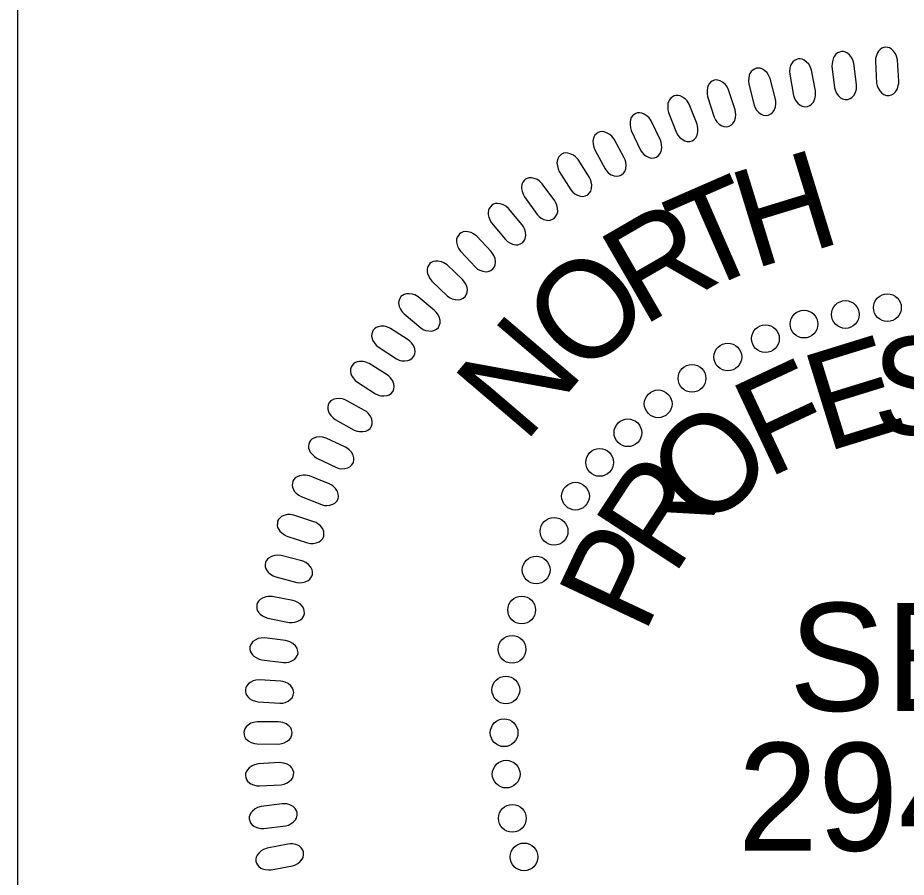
# Model space of a CAD drawing. Extents: x 18938 to 19565, y 6931 to 7973.
# Drawn here: x 19353.14 to 19359.81, y 7061.25 to 7067.7 of the extents above; entities that cross this region are included whole.
import ezdxf

# ---------------------------------------------------------------- set-up
doc = ezdxf.new("R2010")
doc.units = 0
for name, color, linetype in [('Old_Level_10', 7, 'Continuous'), ('Prop Pavement Schedule Description CELL', 7, 'Continuous'), ('Typical Pavement Slope Information CELL', 7, 'Continuous')]:
    doc.layers.add(name, color=color, linetype=linetype)

# ---------------------------------------------------------------- blocks, each defined once
blk = doc.blocks.new('Brandon J. McInnis')
at = {"layer": 'Old_Level_10'}
for points in [[(-55.384, 88.444), (-55.538, 89.661), (-55.602, 89.875), (-55.672, 90.006), (-55.804, 90.161), (-55.914, 90.257), (-56.035, 90.322), (-56.145, 90.349), (-56.258, 90.355), (-56.367, 90.321), (-56.482, 90.276), (-56.578, 90.204), (-56.67, 90.092), (-56.719, 90.005), (-56.767, 89.848), (-56.804, 89.663), (-56.806, 89.502), (-56.656, 88.254), (-56.613, 88.088), (-56.551, 87.955), (-56.442, 87.808), (-56.313, 87.684), (-56.207, 87.617), (-56.044, 87.577), (-55.893, 87.576), (-55.75, 87.634), (-55.652, 87.697), (-55.538, 87.812), (-55.441, 87.995), (-55.397, 88.181), (-55.384, 88.313)], [(-52.946, 88.647), (-53.023, 89.871), (-53.074, 90.088), (-53.135, 90.223), (-53.257, 90.386), (-53.361, 90.49), (-53.478, 90.562), (-53.585, 90.596), (-53.698, 90.608), (-53.809, 90.581), (-53.926, 90.544), (-54.027, 90.478), (-54.125, 90.372), (-54.18, 90.288), (-54.238, 90.135), (-54.286, 89.952), (-54.298, 89.792), (-54.227, 88.537), (-54.195, 88.369), (-54.141, 88.232), (-54.042, 88.079), (-53.921, 87.947), (-53.819, 87.873), (-53.658, 87.823), (-53.508, 87.812), (-53.361, 87.862), (-53.26, 87.918), (-53.139, 88.026), (-53.031, 88.202), (-52.975, 88.386), (-52.953, 88.517)], [(-57.766, 88.076), (-57.995, 89.281), (-58.073, 89.489), (-58.15, 89.617), (-58.292, 89.763), (-58.408, 89.852), (-58.533, 89.91), (-58.643, 89.929), (-58.758, 89.928), (-58.864, 89.887), (-58.975, 89.835), (-59.067, 89.757), (-59.152, 89.639), (-59.195, 89.55), (-59.233, 89.39), (-59.258, 89.203), (-59.251, 89.042), (-59.023, 87.806), (-58.969, 87.644), (-58.899, 87.515), (-58.781, 87.375), (-58.645, 87.259), (-58.534, 87.199), (-58.369, 87.169), (-58.219, 87.178), (-58.079, 87.245), (-57.985, 87.314), (-57.879, 87.435), (-57.794, 87.624), (-57.761, 87.813), (-57.756, 87.946)], [(-60.071, 87.604), (-60.375, 88.792), (-60.466, 88.995), (-60.552, 89.118), (-60.702, 89.254), (-60.824, 89.336), (-60.952, 89.386), (-61.064, 89.399), (-61.177, 89.39), (-61.281, 89.343), (-61.389, 89.284), (-61.476, 89.2), (-61.552, 89.077), (-61.591, 88.986), (-61.619, 88.823), (-61.632, 88.635), (-61.614, 88.475), (-61.309, 87.256), (-61.245, 87.097), (-61.167, 86.973), (-61.04, 86.841), (-60.897, 86.733), (-60.783, 86.681), (-60.616, 86.661), (-60.466, 86.679), (-60.331, 86.754), (-60.243, 86.829), (-60.144, 86.957), (-60.071, 87.151), (-60.05, 87.342), (-60.053, 87.474)], [(-62.405, 86.983), (-62.783, 88.15), (-62.886, 88.347), (-62.979, 88.464), (-63.138, 88.591), (-63.264, 88.665), (-63.396, 88.706), (-63.508, 88.712), (-63.62, 88.696), (-63.721, 88.643), (-63.825, 88.577), (-63.906, 88.489), (-63.975, 88.361), (-64.008, 88.266), (-64.026, 88.103), (-64.027, 87.914), (-63.999, 87.755), (-63.618, 86.558), (-63.544, 86.404), (-63.459, 86.285), (-63.324, 86.161), (-63.175, 86.063), (-63.058, 86.017), (-62.889, 86.008), (-62.741, 86.035), (-62.611, 86.119), (-62.527, 86.199), (-62.437, 86.333), (-62.376, 86.532), (-62.367, 86.723), (-62.379, 86.856)], [(-64.605, 86.167), (-65.057, 87.308), (-65.172, 87.498), (-65.272, 87.609), (-65.439, 87.725), (-65.569, 87.791), (-65.703, 87.824), (-65.815, 87.823), (-65.926, 87.8), (-66.023, 87.74), (-66.124, 87.668), (-66.199, 87.574), (-66.26, 87.443), (-66.286, 87.347), (-66.294, 87.183), (-66.283, 86.994), (-66.245, 86.838), (-65.79, 85.666), (-65.707, 85.517), (-65.614, 85.404), (-65.471, 85.288), (-65.316, 85.2), (-65.196, 85.161), (-65.028, 85.163), (-64.882, 85.2), (-64.758, 85.292), (-64.679, 85.377), (-64.597, 85.516), (-64.548, 85.718), (-64.552, 85.91), (-64.572, 86.041)], [(-66.723, 85.234), (-67.245, 86.344), (-67.372, 86.526), (-67.479, 86.631), (-67.652, 86.737), (-67.787, 86.794), (-67.922, 86.819), (-68.034, 86.811), (-68.144, 86.781), (-68.237, 86.715), (-68.332, 86.638), (-68.402, 86.539), (-68.454, 86.404), (-68.474, 86.306), (-68.472, 86.142), (-68.449, 85.954), (-68.402, 85.8), (-67.873, 84.661), (-67.781, 84.516), (-67.681, 84.409), (-67.532, 84.303), (-67.371, 84.224), (-67.25, 84.193), (-67.082, 84.206), (-66.938, 84.251), (-66.82, 84.351), (-66.746, 84.441), (-66.674, 84.585), (-66.637, 84.789), (-66.653, 84.98), (-66.681, 85.111)], [(-68.806, 84.22), (-69.397, 85.295), (-69.535, 85.47), (-69.648, 85.567), (-69.828, 85.662), (-69.966, 85.711), (-70.102, 85.727), (-70.213, 85.711), (-70.321, 85.675), (-70.41, 85.604), (-70.501, 85.52), (-70.563, 85.417), (-70.607, 85.279), (-70.621, 85.18), (-70.608, 85.017), (-70.574, 84.83), (-70.517, 84.68), (-69.918, 83.575), (-69.817, 83.437), (-69.71, 83.337), (-69.556, 83.24), (-69.389, 83.171), (-69.266, 83.148), (-69.099, 83.171), (-68.959, 83.226), (-68.847, 83.333), (-68.779, 83.427), (-68.716, 83.576), (-68.693, 83.782), (-68.72, 83.972), (-68.757, 84.099)], [(-70.823, 83.078), (-71.48, 84.114), (-71.63, 84.28), (-71.748, 84.369), (-71.933, 84.453), (-72.074, 84.493), (-72.211, 84.5), (-72.322, 84.478), (-72.427, 84.435), (-72.511, 84.358), (-72.596, 84.269), (-72.652, 84.162), (-72.687, 84.022), (-72.695, 83.923), (-72.672, 83.76), (-72.626, 83.577), (-72.56, 83.429), (-71.893, 82.364), (-71.783, 82.233), (-71.67, 82.139), (-71.509, 82.053), (-71.34, 81.995), (-71.215, 81.979), (-71.05, 82.013), (-70.914, 82.076), (-70.809, 82.19), (-70.747, 82.288), (-70.693, 82.44), (-70.683, 82.648), (-70.723, 82.836), (-70.766, 82.96)], [(-72.824, 81.723), (-73.545, 82.716), (-73.704, 82.872), (-73.828, 82.954), (-74.019, 83.026), (-74.162, 83.057), (-74.299, 83.056), (-74.408, 83.027), (-74.51, 82.977), (-74.589, 82.895), (-74.668, 82.801), (-74.717, 82.691), (-74.744, 82.548), (-74.745, 82.449), (-74.712, 82.288), (-74.655, 82.107), (-74.579, 81.965), (-73.847, 80.944), (-73.729, 80.82), (-73.611, 80.733), (-73.445, 80.657), (-73.272, 80.61), (-73.146, 80.602), (-72.984, 80.646), (-72.851, 80.718), (-72.754, 80.838), (-72.699, 80.939), (-72.654, 81.095), (-72.657, 81.303), (-72.708, 81.488), (-72.76, 81.61)], [(-74.704, 80.335), (-75.486, 81.28), (-75.655, 81.425), (-75.784, 81.5), (-75.978, 81.559), (-76.123, 81.582), (-76.26, 81.572), (-76.366, 81.535), (-76.465, 81.479), (-76.539, 81.392), (-76.612, 81.293), (-76.655, 81.181), (-76.672, 81.037), (-76.667, 80.937), (-76.624, 80.779), (-76.556, 80.603), (-76.471, 80.465), (-75.677, 79.492), (-75.551, 79.376), (-75.427, 79.297), (-75.257, 79.231), (-75.081, 79.195), (-74.955, 79.195), (-74.796, 79.249), (-74.668, 79.329), (-74.579, 79.455), (-74.53, 79.56), (-74.495, 79.718), (-74.512, 79.925), (-74.574, 80.106), (-74.634, 80.225)], [(-76.492, 78.795), (-77.331, 79.69), (-77.509, 79.825), (-77.643, 79.891), (-77.841, 79.938), (-77.986, 79.951), (-78.123, 79.933), (-78.226, 79.89), (-78.322, 79.828), (-78.39, 79.736), (-78.457, 79.632), (-78.492, 79.518), (-78.5, 79.373), (-78.489, 79.274), (-78.436, 79.119), (-78.356, 78.947), (-78.264, 78.816), (-77.409, 77.894), (-77.277, 77.786), (-77.149, 77.715), (-76.974, 77.66), (-76.796, 77.634), (-76.671, 77.642), (-76.516, 77.707), (-76.393, 77.795), (-76.312, 77.926), (-76.269, 78.034), (-76.244, 78.193), (-76.273, 78.399), (-76.348, 78.576), (-76.414, 78.691)], [(-78.154, 77.186), (-79.048, 78.026), (-79.234, 78.149), (-79.371, 78.207), (-79.572, 78.241), (-79.718, 78.246), (-79.853, 78.218), (-79.954, 78.169), (-80.045, 78.101), (-80.107, 78.006), (-80.167, 77.898), (-80.196, 77.782), (-80.195, 77.637), (-80.177, 77.538), (-80.115, 77.387), (-80.025, 77.22), (-79.924, 77.094), (-79.013, 76.229), (-78.874, 76.129), (-78.742, 76.066), (-78.564, 76.022), (-78.386, 76.009), (-78.261, 76.024), (-78.11, 76.098), (-77.993, 76.193), (-77.92, 76.33), (-77.884, 76.44), (-77.87, 76.601), (-77.911, 76.804), (-77.996, 76.976), (-78.07, 77.086)], [(-79.768, 75.399), (-80.712, 76.182), (-80.906, 76.293), (-81.046, 76.342), (-81.249, 76.363), (-81.395, 76.358), (-81.527, 76.323), (-81.625, 76.268), (-81.712, 76.194), (-81.768, 76.095), (-81.821, 75.983), (-81.843, 75.865), (-81.832, 75.721), (-81.809, 75.624), (-81.736, 75.477), (-81.636, 75.315), (-81.528, 75.197), (-80.565, 74.39), (-80.42, 74.299), (-80.284, 74.245), (-80.103, 74.212), (-79.925, 74.209), (-79.801, 74.234), (-79.655, 74.316), (-79.544, 74.418), (-79.479, 74.559), (-79.451, 74.671), (-79.447, 74.833), (-79.501, 75.033), (-79.596, 75.2), (-79.678, 75.305)], [(-81.292, 73.697), (-82.322, 74.363), (-82.527, 74.45), (-82.673, 74.483), (-82.876, 74.48), (-83.021, 74.458), (-83.148, 74.407), (-83.239, 74.341), (-83.317, 74.257), (-83.361, 74.153), (-83.4, 74.036), (-83.407, 73.916), (-83.38, 73.774), (-83.346, 73.68), (-83.256, 73.542), (-83.138, 73.394), (-83.016, 73.289), (-81.965, 72.601), (-81.81, 72.528), (-81.669, 72.49), (-81.486, 72.478), (-81.308, 72.497), (-81.188, 72.536), (-81.053, 72.635), (-80.955, 72.749), (-80.907, 72.897), (-80.892, 73.011), (-80.907, 73.172), (-80.984, 73.365), (-81.099, 73.519), (-81.192, 73.614)], [(-82.507, 71.674), (-83.542, 72.332), (-83.747, 72.418), (-83.893, 72.449), (-84.097, 72.446), (-84.241, 72.422), (-84.369, 72.37), (-84.458, 72.303), (-84.536, 72.219), (-84.579, 72.113), (-84.617, 71.997), (-84.623, 71.876), (-84.595, 71.735), (-84.56, 71.641), (-84.469, 71.504), (-84.35, 71.357), (-84.228, 71.253), (-83.17, 70.573), (-83.015, 70.501), (-82.873, 70.464), (-82.691, 70.454), (-82.513, 70.474), (-82.393, 70.513), (-82.259, 70.614), (-82.162, 70.73), (-82.115, 70.877), (-82.101, 70.992), (-82.117, 71.153), (-82.196, 71.344), (-82.312, 71.497), (-82.405, 71.593)], [(-83.81, 69.625), (-84.885, 70.217), (-85.095, 70.29), (-85.243, 70.311), (-85.445, 70.295), (-85.589, 70.262), (-85.712, 70.203), (-85.797, 70.13), (-85.869, 70.042), (-85.905, 69.934), (-85.937, 69.815), (-85.935, 69.694), (-85.898, 69.554), (-85.857, 69.464), (-85.759, 69.332), (-85.63, 69.193), (-85.501, 69.097), (-84.404, 68.485), (-84.245, 68.422), (-84.101, 68.395), (-83.918, 68.396), (-83.741, 68.427), (-83.624, 68.474), (-83.496, 68.582), (-83.407, 68.704), (-83.37, 68.854), (-83.363, 68.969), (-83.389, 69.129), (-83.48, 69.315), (-83.605, 69.461), (-83.704, 69.55)], [(-84.919, 67.501), (-86.029, 68.024), (-86.243, 68.084), (-86.392, 68.096), (-86.593, 68.067), (-86.734, 68.026), (-86.853, 67.958), (-86.934, 67.88), (-87, 67.787), (-87.03, 67.678), (-87.053, 67.556), (-87.044, 67.437), (-86.999, 67.3), (-86.952, 67.212), (-86.845, 67.087), (-86.708, 66.956), (-86.574, 66.867), (-85.439, 66.325), (-85.277, 66.274), (-85.131, 66.255), (-84.949, 66.268), (-84.775, 66.31), (-84.661, 66.364), (-84.54, 66.48), (-84.458, 66.607), (-84.431, 66.759), (-84.431, 66.876), (-84.467, 67.033), (-84.57, 67.213), (-84.703, 67.35), (-84.808, 67.433)], [(-85.858, 65.383), (-86.998, 65.834), (-87.216, 65.88), (-87.365, 65.884), (-87.565, 65.842), (-87.702, 65.792), (-87.817, 65.717), (-87.893, 65.634), (-87.953, 65.537), (-87.976, 65.426), (-87.992, 65.303), (-87.975, 65.184), (-87.921, 65.05), (-87.869, 64.965), (-87.754, 64.847), (-87.609, 64.726), (-87.47, 64.646), (-86.304, 64.176), (-86.139, 64.135), (-85.992, 64.125), (-85.811, 64.149), (-85.64, 64.202), (-85.529, 64.263), (-85.415, 64.387), (-85.343, 64.518), (-85.324, 64.672), (-85.332, 64.788), (-85.378, 64.943), (-85.492, 65.116), (-85.634, 65.245), (-85.744, 65.321)], [(-86.734, 63.193), (-87.901, 63.572), (-88.121, 63.605), (-88.27, 63.599), (-88.466, 63.545), (-88.601, 63.486), (-88.711, 63.404), (-88.781, 63.317), (-88.834, 63.216), (-88.85, 63.103), (-88.859, 62.98), (-88.834, 62.863), (-88.772, 62.732), (-88.714, 62.65), (-88.593, 62.54), (-88.441, 62.428), (-88.296, 62.357), (-87.103, 61.961), (-86.935, 61.93), (-86.788, 61.93), (-86.609, 61.966), (-86.442, 62.029), (-86.335, 62.097), (-86.23, 62.227), (-86.165, 62.363), (-86.157, 62.518), (-86.172, 62.633), (-86.227, 62.785), (-86.351, 62.951), (-86.502, 63.07), (-86.616, 63.139)], [(-87.438, 60.938), (-88.627, 61.243), (-88.848, 61.261), (-88.997, 61.246), (-89.189, 61.179), (-89.319, 61.113), (-89.425, 61.024), (-89.489, 60.932), (-89.537, 60.829), (-89.545, 60.716), (-89.546, 60.592), (-89.514, 60.475), (-89.444, 60.35), (-89.381, 60.272), (-89.253, 60.169), (-89.094, 60.067), (-88.945, 60.005), (-87.73, 59.685), (-87.56, 59.665), (-87.414, 59.673), (-87.237, 59.721), (-87.074, 59.794), (-86.972, 59.868), (-86.875, 60.006), (-86.819, 60.146), (-86.82, 60.3), (-86.842, 60.414), (-86.907, 60.562), (-87.041, 60.72), (-87.199, 60.83), (-87.317, 60.891)], [(-87.95, 58.642), (-89.154, 58.872), (-89.377, 58.877), (-89.524, 58.852), (-89.712, 58.773), (-89.838, 58.699), (-89.937, 58.603), (-89.996, 58.508), (-90.037, 58.402), (-90.038, 58.288), (-90.031, 58.165), (-89.992, 58.051), (-89.914, 57.929), (-89.847, 57.856), (-89.712, 57.761), (-89.547, 57.669), (-89.395, 57.617), (-88.161, 57.373), (-87.991, 57.364), (-87.845, 57.382), (-87.672, 57.44), (-87.514, 57.524), (-87.417, 57.604), (-87.329, 57.747), (-87.281, 57.891), (-87.292, 58.045), (-87.322, 58.157), (-87.396, 58.301), (-87.539, 58.45), (-87.704, 58.55), (-87.826, 58.603)], [(-88.37, 56.328), (-89.587, 56.482), (-89.809, 56.472), (-89.955, 56.438), (-90.137, 56.348), (-90.258, 56.266), (-90.351, 56.164), (-90.404, 56.066), (-90.438, 55.957), (-90.432, 55.843), (-90.417, 55.72), (-90.371, 55.609), (-90.285, 55.493), (-90.214, 55.424), (-90.074, 55.338), (-89.903, 55.256), (-89.748, 55.214), (-88.502, 55.048), (-88.331, 55.05), (-88.187, 55.077), (-88.018, 55.145), (-87.865, 55.239), (-87.774, 55.326), (-87.694, 55.474), (-87.655, 55.62), (-87.677, 55.773), (-87.713, 55.883), (-87.796, 56.022), (-87.949, 56.161), (-88.119, 56.251), (-88.243, 56.297)], [(-88.656, 53.984), (-89.881, 54.061), (-90.102, 54.038), (-90.245, 53.994), (-90.421, 53.893), (-90.537, 53.803), (-90.624, 53.696), (-90.67, 53.594), (-90.697, 53.484), (-90.684, 53.371), (-90.661, 53.249), (-90.609, 53.141), (-90.516, 53.031), (-90.44, 52.966), (-90.295, 52.889), (-90.12, 52.818), (-89.962, 52.786), (-88.708, 52.699), (-88.537, 52.71), (-88.395, 52.746), (-88.23, 52.826), (-88.084, 52.929), (-87.998, 53.021), (-87.929, 53.174), (-87.899, 53.322), (-87.93, 53.473), (-87.973, 53.581), (-88.064, 53.714), (-88.226, 53.844), (-88.401, 53.923), (-88.528, 53.96)], [(-88.787, 51.633), (-90.013, 51.633), (-90.233, 51.595), (-90.373, 51.544), (-90.542, 51.432), (-90.652, 51.334), (-90.731, 51.222), (-90.771, 51.118), (-90.792, 51.005), (-90.771, 50.894), (-90.742, 50.774), (-90.682, 50.669), (-90.582, 50.565), (-90.503, 50.505), (-90.353, 50.437), (-90.173, 50.378), (-90.014, 50.355), (-88.757, 50.347), (-88.588, 50.369), (-88.448, 50.415), (-88.289, 50.504), (-88.149, 50.616), (-88.069, 50.713), (-88.009, 50.87), (-87.989, 51.02), (-88.029, 51.169), (-88.079, 51.274), (-88.178, 51.401), (-88.348, 51.521), (-88.527, 51.588), (-88.657, 51.618)], [(-88.734, 49.275), (-89.959, 49.199), (-90.175, 49.148), (-90.311, 49.087), (-90.474, 48.964), (-90.578, 48.86), (-90.65, 48.743), (-90.683, 48.637), (-90.696, 48.523), (-90.669, 48.413), (-90.631, 48.295), (-90.566, 48.195), (-90.459, 48.096), (-90.376, 48.042), (-90.222, 47.984), (-90.039, 47.936), (-89.879, 47.923), (-88.624, 47.994), (-88.456, 48.027), (-88.32, 48.081), (-88.166, 48.181), (-88.034, 48.301), (-87.96, 48.402), (-87.91, 48.563), (-87.9, 48.713), (-87.949, 48.86), (-88.005, 48.962), (-88.113, 49.082), (-88.289, 49.191), (-88.473, 49.247), (-88.604, 49.269)], [(-88.569, 46.894), (-89.787, 46.741), (-89.999, 46.676), (-90.132, 46.607), (-90.286, 46.475), (-90.383, 46.364), (-90.448, 46.243), (-90.474, 46.134), (-90.48, 46.02), (-90.446, 45.912), (-90.402, 45.797), (-90.33, 45.7), (-90.217, 45.609), (-90.13, 45.56), (-89.974, 45.512), (-89.788, 45.475), (-89.627, 45.473), (-88.379, 45.622), (-88.214, 45.665), (-88.081, 45.728), (-87.934, 45.836), (-87.809, 45.965), (-87.742, 46.071), (-87.702, 46.235), (-87.702, 46.386), (-87.76, 46.529), (-87.822, 46.627), (-87.937, 46.741), (-88.12, 46.838), (-88.307, 46.882), (-88.439, 46.895)], [(-88.236, 44.569), (-89.441, 44.339), (-89.65, 44.261), (-89.777, 44.185), (-89.923, 44.042), (-90.013, 43.926), (-90.07, 43.801), (-90.089, 43.691), (-90.088, 43.577), (-90.047, 43.471), (-89.995, 43.359), (-89.918, 43.267), (-89.8, 43.183), (-89.71, 43.139), (-89.55, 43.101), (-89.363, 43.076), (-89.202, 43.083), (-87.966, 43.311), (-87.804, 43.365), (-87.675, 43.435), (-87.536, 43.553), (-87.419, 43.69), (-87.359, 43.8), (-87.33, 43.965), (-87.338, 44.116), (-87.405, 44.255), (-87.473, 44.349), (-87.595, 44.455), (-87.784, 44.541), (-87.974, 44.573), (-88.106, 44.578)]]:
    blk.add_lwpolyline(points, close=True, dxfattribs=at)
for centre in [(-53.603, 75.56), (-56.031, 75.163), (-58.42, 74.606), (-60.65, 73.77), (-62.825, 72.709), (-64.895, 71.475), (-66.847, 70.001), (-68.599, 68.329), (-70.232, 66.616), (-71.626, 64.665), (-72.861, 62.633), (-73.897, 60.403), (-74.734, 58.093), (-75.292, 55.822), (-75.651, 53.472), (-75.748, 50.997), (-75.629, 48.607), (-75.271, 46.057), (-74.595, 43.826)]:
    blk.add_circle(centre, 0.801, dxfattribs=at)
for s, height, rotation, p in [('H', 5.669, 17.0557, (-61.361, 77.767)), ('T', 5.669, 23.5451, (-64.54, 76.357)), ('R', 5.669, 30.0345, (-67.761, 74.438)), ('O', 5.669, 43.0132, (-71.236, 71.41)), ('N', 5.669, 49.5025, (-74.583, 67.655)), ('E', 5.669, 17.1686, (-57.165, 67.198)), ('S', 5.669, 1.289, (-54.398, 68.157)), ('F', 5.669, 25.1084, (-60.555, 65.659)), ('O', 5.669, 40.988, (-64.252, 62.521)), ('R', 5.669, 56.8676, (-65.966, 59.974)), ('P', 5.669, 64.8074, (-67.652, 56.612)), ('SEAL', 6.2363, 359.9814, (-59.282, 52.264)), ('29470', 6.2363, 359.9814, (-62.253, 44.185))]:
    blk.add_text(s, height=height, rotation=rotation, dxfattribs=at).set_placement(p)

msp = doc.modelspace()

# ---------------------------------------------------------------- linework, layer by layer
at = {"layer": 'Typical Pavement Slope Information CELL'}
msp.add_lwpolyline([(19353.1353, 7070.7451), (19366.642, 7070.7451), (19366.642, 7055.7006), (19353.1353, 7055.7006)], close=True, dxfattribs=at)

# ---------------------------------------------------------------- block references
at = {"layer": 'Prop Pavement Schedule Description CELL', "xscale": 0.13, "yscale": 0.13}
msp.add_blockref('Brandon J. McInnis', (19366.6353, 7055.7006), dxfattribs=at)

doc.saveas('drawing.dxf')
